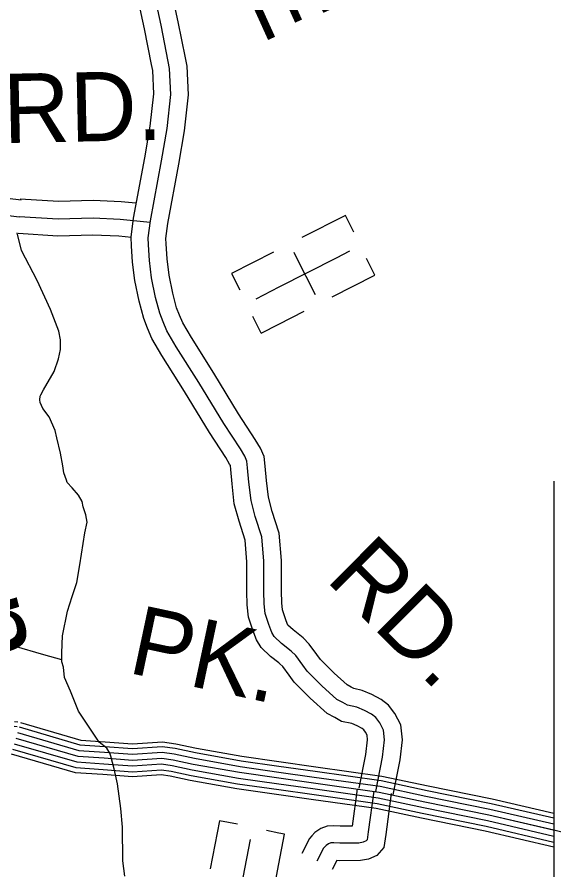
# Model space of a CAD drawing. Extents: x 1551132 to 1791609, y 378168 to 563823.
# Drawn here: x 1670808 to 1673680, y 420262 to 424819 of the extents above; entities that cross this region are included whole.
import ezdxf

# ---------------------------------------------------------------- set-up
doc = ezdxf.new("R2010")
doc.units = 0
for name, color, linetype in [('DESIGN - DRAINAGE - Bridges and Cross Drains Size Text', 7, 'Continuous'), ('DESIGN - ROW - Right-of-Way and Easement Labels', 7, 'Continuous'), ('DESIGN - ROW - Right-of-Way Linework', 7, 'Continuous'), ('DESIGN - TRANSPORTATION - Text', 7, 'Continuous'), ('DESIGN - UTILITIES - Cable (Underground) with Text', 7, 'Continuous'), ('SURVEY - CONTOURS - Index with Text', 7, 'Continuous'), ('SURVEY - PROPERTY - Owners', 7, 'Continuous')]:
    doc.layers.add(name, color=color, linetype=linetype)

msp = doc.modelspace()

# ---------------------------------------------------------------- linework, layer by layer
at = {"layer": 'DESIGN - ROW - Right-of-Way Linework'}
msp.add_lwpolyline([(1673679.553, 422339.845), (1673679.551, 418141.276), (1676663.072, 418141.278), (1676663.074, 421138.773)], dxfattribs=at)
at = {"layer": 'DESIGN - TRANSPORTATION - Text'}
for points in [[(1670831.387, 423571.926), (1670808.279, 423666.186)], [(1671046.439, 421422.461), (1671051.489, 421512.513), (1671077.03, 421644.375), (1671101.946, 421722.169), (1671126.837, 421797.962), (1671143.937, 421891.873), (1671169.945, 422063.778), (1671182.603, 422119.696), (1671175.07, 422159.839), (1671161.553, 422202.056), (1671155.878, 422230.165), (1671136.271, 422264.45), (1671102.705, 422302.917), (1671075.03, 422331.293), (1671071.189, 422345.36), (1671057.631, 422383.578), (1671052.073, 422421.695), (1671040.84, 422487.922), (1671019.79, 422570.291), (1671012.257, 422610.434), (1670979.091, 422682.936), (1670945.6, 422727.412), (1670931.967, 422759.621), (1670930.126, 422773.663), (1670930.359, 422793.68), (1670934.434, 422799.639), (1670948.767, 422827.498), (1671005.916, 422924.925), (1671028.715, 422992.735), (1671039.298, 423042.67), (1671039.907, 423094.73), (1671030.44, 423140.906), (1670985.758, 423255.609), (1670915.543, 423410.671), (1670831.387, 423571.926)], [(1671047.572, 421384.552), (1670950.283, 421411.627), (1670792.762, 421457.637)], [(1671384.655, 420228.73), (1671373.606, 420310.974), (1671371.706, 420491.228), (1671362.848, 420589.464), (1671344.382, 420721.868), (1671327.315, 420802.186), (1671310.099, 420870.488), (1671304.283, 420886.58), (1671288.583, 420912.806), (1671246.951, 420945.365), (1671193.852, 421024.117), (1671136.845, 421110.936), (1671094.071, 421217.606), (1671060.905, 421290.107), (1671055.555, 421346.251), (1671047.88, 421374.376), (1671046.439, 421422.461)]]:
    msp.add_lwpolyline(points, dxfattribs=at)
at = {"layer": 'DESIGN - UTILITIES - Cable (Underground) with Text'}
for p, q in [((1672563.771, 423759.14), (1672331.368, 423640.87)), ((1672608.962, 423670.346), (1672563.863, 423758.706)), ((1672179.13, 423563.159), (1671954.96, 423449.023)), ((1672303.777, 423531.25), (1672289.044, 423560.168)), ((1672404.183, 423334.178), (1672303.777, 423531.25)), ((1672721.951, 423439.873), (1672676.76, 423528.667)), ((1671955.094, 423448.931), (1671999.659, 423361.287)), ((1672493.106, 423323.353), (1672721.951, 423439.915)), ((1672208.213, 423178.191), (1672343.076, 423246.968)), ((1672113.131, 423129.881), (1672067.949, 423218.592)), ((1672113.131, 423129.706), (1672208.213, 423178.191)), ((1671889.844, 420524.846), (1671840.078, 420268.806)), ((1671987.65, 420505.796), (1671890.419, 420524.713)), ((1672208.211, 420458.928), (1672141.029, 420472.003)), ((1672238.927, 420452.953), (1672208.211, 420458.928)), ((1672208.211, 420295.307), (1672238.844, 420452.953)), ((1672189.87, 420200.913), (1672208.211, 420295.307))]:
    msp.add_line(p, q, dxfattribs=at)
for points in [[(1672585.729, 423567.385), (1672514.814, 423531.25)], [(1672514.814, 423531.25), (1672208.213, 423375.029)], [(1672208.213, 423375.029), (1672084.091, 423311.786)], [(1672054.573, 420424.085), (1671947.175, 419871.429)]]:
    msp.add_lwpolyline(points, dxfattribs=at)
at = {"layer": 'SURVEY - CONTOURS - Index with Text'}
for points in [[(1670794.495, 421055.326), (1670811.286, 421053.393)], [(1670825.436, 421049.526), (1671148.095, 420955.815), (1671279.4, 420947.082), (1671425.946, 420936.065), (1671585.409, 420946.815), (1671657.449, 420936.532), (1671767.105, 420913.148), (1672010.408, 420869.305), (1672208.211, 420841.463)], [(1670791.553, 421029.775), (1670808.344, 421027.842)], [(1670818.544, 421025.792), (1671143.778, 420931.331), (1671277.658, 420922.423), (1671425.855, 420911.289), (1671584.484, 420921.981), (1671653.124, 420912.181), (1671762.33, 420888.889), (1672006.491, 420844.888), (1672208.211, 420816.504)], [(1670801.253, 420966.249), (1671132.945, 420869.913), (1671273.275, 420860.58), (1671425.613, 420849.129), (1671582.168, 420859.68), (1671642.266, 420851.105), (1671750.364, 420828.046), (1671996.675, 420783.661), (1672393.315, 420727.843), (1672743.882, 420678.467), (1672988.11, 420626.083), (1673330.468, 420556.748), (1673675.435, 420476.954)], [(1670801.253, 420966.249), (1671132.945, 420869.913), (1671273.275, 420860.58), (1671425.613, 420849.129), (1671582.168, 420859.68), (1671642.266, 420851.105), (1671750.364, 420828.046), (1671996.675, 420783.661), (1672208.211, 420753.894)], [(1670809.903, 420996.016), (1671138.361, 420900.622), (1671275.467, 420891.505), (1671425.73, 420880.205), (1671583.326, 420890.831), (1671647.7, 420881.647), (1671756.347, 420858.471), (1672001.583, 420814.279), (1672208.211, 420785.203)], [(1670783.961, 420906.706), (1671122.112, 420808.495), (1671268.892, 420798.736), (1671425.371, 420786.969), (1671579.851, 420797.378), (1671631.408, 420790.028), (1671738.397, 420767.202), (1671986.858, 420722.435), (1672208.211, 420691.284)], [(1670792.603, 420936.481), (1671127.528, 420839.204), (1671271.083, 420829.654), (1671425.496, 420818.054), (1671581.009, 420828.529), (1671636.833, 420820.562), (1671744.381, 420797.62), (1671991.766, 420753.044), (1672208.211, 420722.585)], [(1670776.787, 420882.013), (1671117.62, 420783.019), (1671267.075, 420773.077), (1671425.271, 420761.185), (1671578.884, 420771.544), (1671626.908, 420764.686), (1671733.431, 420741.968), (1671982.783, 420697.034), (1672208.211, 420665.308)], [(1672208.211, 420841.463), (1672405.407, 420813.712), (1672759.04, 420763.911), (1673005.809, 420710.977), (1673348.851, 420641.508), (1673679.552, 420564.89)], [(1672208.211, 420816.504), (1672401.957, 420789.237), (1672754.724, 420739.552), (1673000.768, 420686.784), (1673343.61, 420617.349), (1673679.552, 420540.014)], [(1672208.211, 420785.203), (1672397.64, 420758.544), (1672749.299, 420709.01), (1672994.435, 420656.433), (1673337.035, 420587.048), (1673679.552, 420507.747)], [(1672208.211, 420753.894), (1672393.315, 420727.843), (1672743.882, 420678.467), (1672988.11, 420626.083), (1673330.468, 420556.748), (1673679.552, 420476.829)], [(1672208.211, 420722.585), (1672388.99, 420697.143), (1672738.466, 420647.925), (1672981.785, 420595.732), (1673323.902, 420526.447), (1673679.552, 420443.211)], [(1672208.211, 420691.284), (1672384.674, 420666.45), (1672733.041, 420617.382), (1672975.452, 420565.381), (1673317.327, 420496.146), (1673679.552, 420410.944)], [(1672208.211, 420665.308), (1672381.091, 420640.983), (1672728.549, 420592.04), (1672970.21, 420540.205), (1673311.877, 420471.012), (1673679.552, 420385.402)], [(1673679.552, 420476.829), (1673736.792, 420462.762), (1674021.052, 420401.994), (1674275.163, 420333.484), (1674405.143, 420290.191), (1674559.081, 420234.648), (1674663.079, 420201.614), (1674805.259, 420176.23), (1675047.645, 420141.896), (1675502.751, 420117.587)]]:
    msp.add_lwpolyline(points, dxfattribs=at)
at = {"layer": 'SURVEY - PROPERTY - Owners'}
for points in [[(1672208.212, 421368.485), (1672164.096, 421403.244), (1672112.781, 421450.512), (1672087.631, 421491.047), (1672068.39, 421543.298), (1672045.424, 421612.358), (1672038.549, 421678.143), (1672037.166, 421748.912), (1672036.916, 421908.366), (1672027.45, 422024.661), (1671995.175, 422125.163), (1671969.668, 422218.316), (1671957.835, 422324.418), (1671950.602, 422401.129), (1671948.477, 422422.321), (1671944.76, 422430.621), (1671924.819, 422464.73), (1671836.721, 422599.159), (1671702.449, 422817.84), (1671581.977, 423010.228), (1671528.395, 423101.08), (1671504.704, 423156.457), (1671484.988, 423208.55), (1671459.897, 423300.144), (1671437.689, 423411.155), (1671425.923, 423509.591), (1671420.615, 423597.285), (1671418.673, 423643.611), (1671430.889, 423743.805), (1671490.788, 424065.781), (1671520.104, 424236.368), (1671539.004, 424408.598), (1671533.137, 424533.001), (1671526.838, 424564.585), (1671489.014, 424756.649), (1671433.898, 425012.905)], [(1672726.116, 420680.967), (1672762.94, 420865.097), (1672773.94, 420957.116), (1672768.498, 421009.259), (1672748.89, 421047.544), (1672727.174, 421075.844), (1672703.35, 421094.145), (1672665.534, 421114.62), (1672625.677, 421131.112), (1672575.745, 421141.713), (1672549.879, 421156.03), (1672518.021, 421172.43), (1672438.74, 421245.465), (1672359.516, 421324.509), (1672335.842, 421356.835), (1672298.351, 421407.353), (1672274.585, 421431.67), (1672222.978, 421472.329), (1672183.337, 421508.847), (1672169.563, 421531.048), (1672154.005, 421573.29), (1672134.614, 421631.609), (1672129.164, 421683.752), (1672127.872, 421749.87), (1672127.614, 421912.124), (1672117.006, 422042.444), (1672082.14, 422151.022), (1672059.024, 422235.424), (1672048.066, 422333.702), (1672040.883, 422409.904), (1672037.266, 422445.997), (1672025.533, 422472.181), (1672001.95, 422512.515), (1671913.319, 422647.76), (1671779.539, 422865.649), (1671659.492, 423057.346), (1671609.493, 423142.131), (1671588.852, 423190.374), (1671571.336, 423236.65), (1671548.22, 423321.053), (1671527.329, 423425.455), (1671516.304, 423517.724), (1671511.204, 423601.918), (1671509.612, 423639.994), (1671520.587, 423730.005), (1671580.078, 424049.805), (1671609.969, 424223.726), (1671629.943, 424405.773), (1671623.419, 424544.06), (1671615.819, 424582.211), (1671577.861, 424774.949), (1671522.571, 425031.989)], [(1672208.212, 422066.82), (1672172.538, 422177.906), (1672151.913, 422253.208), (1672141.864, 422343.352), (1672134.731, 422419.029), (1672129.564, 422470.606), (1672109.498, 422515.382), (1672082.132, 422562.191), (1671992.942, 422698.287), (1671859.671, 422915.342), (1671740.073, 423106.33), (1671693.791, 423184.807), (1671676.325, 423225.625), (1671661.1, 423265.86), (1671640.026, 423342.787), (1671620.51, 423440.322), (1671610.252, 423526.175), (1671605.377, 423606.735), (1671604.144, 423636.236), (1671613.827, 423715.663), (1671672.892, 424033.196), (1671703.383, 424210.584), (1671724.475, 424402.831), (1671717.266, 424555.56), (1671708.308, 424600.536), (1671670.218, 424793.975), (1671614.752, 425051.823)], [(1670401.797, 423894.667), (1670829.229, 423842.266)], [(1671443.681, 423823.982), (1671365.183, 423832.008), (1671215.353, 423837.933), (1671030.074, 423834.116), (1670823.779, 423846.358)], [(1670390.597, 423804.648), (1670818.195, 423752.23)], [(1671519.546, 423721.446), (1671358.524, 423737.905), (1671214.461, 423743.597), (1671028.249, 423739.763), (1670818.195, 423752.23)], [(1671419.415, 423640.494), (1671352.116, 423647.378), (1671213.603, 423652.853), (1671026.49, 423648.994), (1670812.82, 423661.678)], [(1672818.572, 420662.475), (1672856.121, 420850.23), (1672868.813, 420956.408), (1672860.446, 421036.568), (1672828.905, 421098.153), (1672794.439, 421143.079), (1672754.84, 421173.497), (1672706.117, 421199.873), (1672653.726, 421221.556), (1672609.094, 421231.032), (1672594.294, 421239.215), (1672572.52, 421250.432), (1672504.005, 421313.542), (1672431.273, 421386.111), (1672411.732, 421412.795), (1672370.258, 421468.688), (1672337.742, 421501.955), (1672284.185, 421544.148), (1672256.677, 421569.49), (1672254.727, 421572.624), (1672243.003, 421604.466), (1672227.328, 421651.617), (1672223.353, 421689.585), (1672222.162, 421750.87), (1672221.895, 421916.033), (1672210.104, 422060.928), (1672208.212, 422066.82)], [(1672637.168, 420698.759), (1672673.301, 420879.397), (1672682.667, 420957.8), (1672680.042, 420982.992), (1672671.917, 420998.859), (1672662.467, 421011.168), (1672653.818, 421017.809), (1672626.493, 421032.601), (1672598.694, 421044.11), (1672543.662, 421055.794), (1672507.146, 421076.003), (1672465.589, 421097.395), (1672375.958, 421179.972), (1672290.485, 421265.249), (1672262.835, 421303.008), (1672229.178, 421348.351), (1672213.828, 421364.06), (1672208.212, 421368.485)], [(1672626.135, 420694.584), (1672599.244, 420496.296), (1672536.795, 420495.796), (1672502.088, 420498.371), (1672466.988, 420495.996), (1672432.648, 420483.287), (1672399.69, 420461.745), (1672384.599, 420444.111), (1672371.949, 420429.344), (1672330.433, 420350.7)], [(1672716.016, 420682.392), (1672686.583, 420465.37), (1672680.125, 420423.385), (1672674.759, 420417.069), (1672659.434, 420410.56), (1672635.901, 420405.877), (1672533.795, 420405.06), (1672501.796, 420407.435), (1672486.188, 420406.377), (1672473.713, 420401.76), (1672460.172, 420392.91), (1672447.431, 420378.026), (1672410.648, 420308.349)], [(1672809.447, 420669.717), (1672779.906, 420451.861), (1672769.265, 420382.668), (1672732.166, 420339), (1672687.358, 420319.974), (1672645.568, 420311.658), (1672530.679, 420310.741), (1672518.987, 420311.607), (1672494.029, 420264.323)]]:
    msp.add_lwpolyline(points, dxfattribs=at)

# ---------------------------------------------------------------- texts
at = {"layer": 'DESIGN - DRAINAGE - Bridges and Cross Drains Size Text'}
msp.add_text('Johnson', height=475.0109, rotation=284.335211, dxfattribs=at).set_placement((1669934.843, 423654.159))
at = {"layer": 'DESIGN - ROW - Right-of-Way and Easement Labels'}
for s, height, rotation, p in [('MOORE', 370.0064, 294.411156, (1671386.758, 426378.941)), ('RD.', 369.9913, 1.180161, (1670736.123, 424145.132)), ('RD.', 370.0003, 315.0643, (1672452.773, 421812.472)), ('PK.', 369.9921, 347.962092, (1671393.197, 421317.017))]:
    msp.add_text(s, height=height, rotation=rotation, dxfattribs=at).set_placement(p)

doc.saveas('drawing.dxf')
